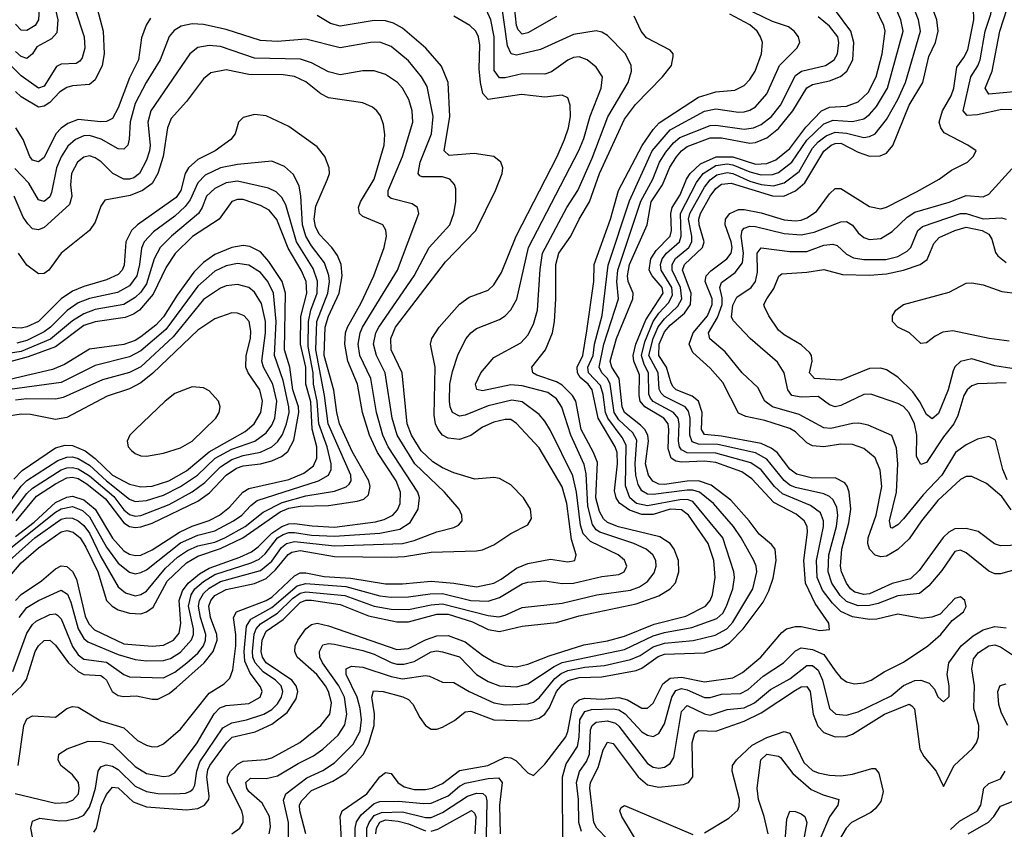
# Model space of a CAD drawing. Header units: inches. Extents: x 884549 to 1028252, y 526810 to 653624.
# Tile 565 of 656: x 964464 to 967924, y 541806 to 544651. Entities that reach past the tile are written whole.
import ezdxf

# ---------------------------------------------------------------- set-up
doc = ezdxf.new("R2010")
doc.units = ezdxf.units.IN
doc.header["$MEASUREMENT"] = 0
doc.layers.add('A9564', color=7, linetype='Continuous')

msp = doc.modelspace()

# ---------------------------------------------------------------- linework, layer by layer
at = {"layer": 'A9564', "color": 5}
for points, elevation in [([(967950, 544333.2), (967914.9, 544334.9), (967830, 544315.9), (967793.7, 544313.7), (967779.4, 544330), (967806.5, 544450), (967831.2, 544488.8), (967838.8, 544510), (967856.4, 544610), (967877, 544670), (967886.4, 544733.6), (967902, 544758), (967951.8, 544790)], 2260), ([(964517.2, 541737.2), (964504, 541810), (964510, 541834.4), (964535.2, 541844.8), (964604.3, 541835.7), (964630, 541836.8), (964670, 541845.8), (964690, 541855.6), (964710, 541883.8), (964719.7, 541910), (964731.4, 541950), (964740.1, 542010), (964750, 542024.8), (964768.2, 542031.8), (964790, 542027.3), (964810, 542015.4), (964870, 541957.6), (964910, 541937.9), (964950, 541931.7), (965010.1, 541930.1), (965047.5, 541932.5), (965061.8, 541938.2), (965073.3, 541946.7), (965079.4, 541960.6), (965086.7, 542010), (965097.7, 542042.3), (965178.1, 542161.9), (965210, 542179.9), (965261.2, 542190), (965322.1, 542210), (965350, 542226.8), (965370, 542246.3), (965384, 542270), (965388.5, 542290), (965383.6, 542310), (965363.1, 542330), (965319.4, 542359.4), (965292.3, 542390), (965284, 542410), (965282.1, 542430), (965288.8, 542491.2), (965295, 542510), (965310, 542527.7), (965370, 542564.7), (965423.1, 542616.9), (965450, 542634.8), (965470, 542639.6), (965607.2, 542627.2), (965709.7, 542589.7), (965770, 542579.1), (965830, 542578.1), (965910, 542594.1), (965950, 542597.5), (966110, 542556.5), (966147.7, 542552.3), (966170, 542557.5), (966230, 542584.7), (966370, 542600.2), (966492.8, 542630), (966610, 542645.8), (966641.9, 542658.1), (966670, 542676.9), (966693.7, 542706.3), (966700.8, 542730), (966699.2, 542750), (966689.4, 542770), (966665.4, 542790), (966622, 542810), (966502.9, 542850), (966490, 542858.4), (966476.5, 542876.5), (966461.1, 542941.1), (966454.3, 543054.3), (966447.6, 543087.6), (966401.1, 543190), (966368.8, 543288.8), (966350, 543318.7), (966320.3, 543340.3), (966230, 543364.3), (966190, 543367.6), (966090, 543345.8), (966070.7, 543350.7), (966066.3, 543370), (966084.9, 543410), (966130, 543463.8), (966224.7, 543515.3), (966250, 543542.3), (966270, 543580.8), (966283.5, 543630), (966292.7, 543772.7), (966300.9, 543830), (966387.3, 543990), (966425.4, 544050), (966476.4, 544163.6), (966531.3, 544308.8), (966602.8, 544430), (966613.6, 544470), (966612.8, 544490), (966592.6, 544530), (966530, 544595.3), (966510, 544607.2), (966490, 544610.8), (966410, 544598.5), (966294.8, 544545.2), (966210, 544525.4), (966191, 544531), (966178.9, 544558.9), (966156.3, 544716.3)], 2540), ([(966350, 544661.3), (966250, 544604.5), (966230, 544600.1), (966215.3, 544615.3), (966209.6, 544629.6), (966199.5, 544730)], 2520), ([(966372.3, 541730), (966371.1, 541990), (966384.2, 542035.8), (966423.8, 542096.2), (966430.5, 542129.5), (966432.7, 542190), (966450, 542220.1), (966473, 542227), (966550, 542229), (966570, 542225.5), (966591.3, 542211.3), (966650, 542148), (966670, 542135.8), (966690, 542131.9), (966710, 542142.5), (966730, 542175.8), (966755.3, 542270), (966770, 542293.9), (966790, 542299.8), (966810, 542296.2), (966870, 542268.7), (966890, 542268.6), (966930, 542280), (966996.8, 542283.2), (967023.4, 542296.6), (967076.4, 542343.6), (967148.6, 542390), (967190, 542433.1), (967210, 542442.9), (967250, 542437.7), (967290, 542420.3), (967330, 542362.2), (967350, 542338.3), (967370, 542323.2), (967397.2, 542317.2), (967430, 542319.8), (967456.4, 542330), (967501.4, 542358.6), (967570, 542393.2), (967655.3, 542450), (967700.8, 542490), (967740.3, 542539.7), (967780.4, 542570), (967790, 542588.2), (967784.7, 542610), (967770, 542622.6), (967750, 542616.4), (967698.3, 542561.7), (967669.5, 542550.5), (967633.5, 542546.5), (967550, 542561.2), (967476.4, 542543.6), (967450, 542542.6), (967390, 542552.4), (967350, 542570.5), (967319.8, 542599.8), (967285.6, 542645.6), (967266.4, 542690), (967263.9, 542750), (967288.7, 542870), (967289, 542890), (967277.9, 542917.9), (967243.1, 542943.1), (967144.2, 542984.2), (967116.6, 543010), (967070, 543069), (967033.4, 543093.4), (966910, 543127.1), (966810, 543128.8), (966790, 543139.1), (966782.5, 543150), (966779.3, 543170), (966781.9, 543230), (966777.8, 543250), (966761.6, 543270), (966690, 543308.6), (966680.6, 543320.6), (966674.7, 543334.7), (966674.3, 543410), (966658.4, 543438.4), (966648.6, 543470), (966661.4, 543518.6), (966690, 543589.5), (966710, 543618.7), (966744.6, 543655.4), (966757.6, 543682.4), (966755.5, 543710), (966718.4, 543770), (966716.4, 543790), (966722, 543810), (966737, 543830), (966782.7, 543870), (966788.7, 543890), (966785.8, 543970), (966842, 544078), (966866.1, 544110), (966910, 544137.7), (966950, 544143.6), (966970, 544140.7), (967030, 544115.3), (967070, 544104.8), (967110, 544106.2), (967130, 544113.3), (967177.8, 544150), (967230, 544226.8), (967290, 544285), (967323.1, 544296.9), (967390, 544292.3), (967430, 544302.2), (967450, 544317), (967474.5, 544345.5), (967514, 544410), (967569, 544610), (967560.1, 544650), (967530, 544722.9)], 2360), ([(968015.1, 542804.9), (967910, 542801.7), (967889.1, 542809.1), (967832.3, 542852.3), (967790, 542862.9), (967750, 542861), (967729.3, 542850), (967709.4, 542830.6), (967624.9, 542715.1), (967594.2, 542685.8), (967530, 542669), (967450, 542632.7), (967430, 542630.2), (967398.9, 542638.9), (967383.9, 542650), (967368.9, 542670), (967351.7, 542710), (967348.5, 542730), (967352.5, 542790), (967377.4, 542882.6), (967384.7, 542930), (967378.2, 542990), (967371.6, 543011.6), (967363, 543023), (967330, 543041), (967250, 543039.8), (967193.8, 543053.8), (967170, 543071.6), (967125.3, 543130), (967105.3, 543145.3), (967070, 543160.8), (966930, 543186.8), (966870, 543192.9), (966859.4, 543210), (966861.8, 543270), (966850, 543310), (966827.2, 543327.2), (966771.4, 543350), (966760.8, 543360.8), (966753, 543373), (966737.1, 543430), (966709.6, 543470), (966711.4, 543510), (966730, 543554.1), (966750, 543577.5), (966800.4, 543619.6), (966821.8, 543650), (966823.8, 543690), (966793.5, 543770), (966800.3, 543790), (966863.3, 543850), (966869.7, 543870.3), (966851.8, 543930), (966850.4, 543950), (966856.8, 543970), (966890, 544030.8), (966910, 544057.9), (966930, 544072.9), (966963.9, 544076.1), (967110, 544031.1), (967149.4, 544030.6), (967190.3, 544049.7), (967223.3, 544076.7), (967290, 544188.9), (967315.4, 544210), (967330, 544216), (967350, 544216.6), (967410, 544185.4), (967450, 544171.4), (967487.8, 544172.2), (967510, 544181.6), (967532, 544208), (967589.9, 544349.9), (967637.6, 544430), (967659.1, 544520.9), (967681.8, 544570), (967691.2, 544610), (967687, 544650), (967657.8, 544730)], 2320), ([(964658.2, 544690), (964691, 544590), (964692.8, 544550), (964683.9, 544516.1), (964675.6, 544504.4), (964662.9, 544497.1), (964610, 544494.2), (964593.9, 544486.1), (964550, 544417.3), (964530, 544409.5), (964470, 544453.3), (964431.3, 544491.3)], 2560), ([(964448.7, 541931.3), (964590, 541897.7), (964630, 541900.1), (964651.7, 541908.3), (964670.6, 541930), (964673.9, 541950), (964670.7, 541970), (964650, 541997), (964608.8, 542030), (964599.2, 542050), (964602, 542070), (964631.2, 542088.8), (964705, 542115), (964750, 542113.9), (964790, 542103), (964870, 542026.7), (964910, 542002.1), (964970, 541990.6), (964990, 541993.3), (965010, 542003.9), (965087.5, 542110), (965148.1, 542211.9), (965167.7, 542232.3), (965190, 542240.6), (965270, 542248.1), (965309.1, 542270), (965316.7, 542290), (965310, 542306), (965274.1, 542354.1), (965255.9, 542395.9), (965253.3, 542430), (965260.9, 542519.1), (965276.5, 542543.5), (965350, 542585.5), (965439.1, 542660.9), (965470, 542669.3), (965610, 542658.7), (965730, 542626.3), (965770, 542621.6), (965830, 542622), (965907.2, 542632.8), (965950, 542633.8), (966050, 542610), (966110, 542606.9), (966150, 542619.9), (966230, 542668), (966250, 542673.6), (966310, 542679), (966370, 542669.7), (966410, 542670.4), (966510, 542694.4), (966570, 542701.5), (966588.8, 542710), (966597.3, 542730), (966590, 542751.7), (966567.2, 542770), (966470, 542817), (966444.4, 542844.4), (966434.5, 542874.5), (966420.7, 542990), (966407.4, 543047.4), (966330, 543206.4), (966310, 543239.9), (966290, 543262.9), (966230, 543307.3), (966193.4, 543313.4), (966110, 543293.2), (966030, 543260.6), (966010, 543257.9), (965985.4, 543270), (965976.6, 543290), (965974.9, 543310), (965976.3, 543370), (965985.3, 543414.7), (966005.4, 543474.6), (966033.4, 543530), (966049.5, 543550.5), (966070, 543565.9), (966150, 543597.2), (966170, 543610.1), (966190, 543631), (966211.4, 543668.6), (966251.9, 543850), (966429.5, 544190.5), (966446.6, 544233.4), (966468.4, 544311.6), (966507.8, 544410), (966511.6, 544450), (966490, 544483.5), (966458, 544510), (966430, 544519.6), (966410, 544517.3), (966390, 544507.9), (966332.9, 544467.1), (966310, 544458.6), (966230, 544460.8), (966170, 544446.5), (966150, 544446.1), (966131.5, 544471.5), (966131.1, 544590), (966119.4, 544650), (966104.4, 544684.4)], 2560), ([(964533.7, 544710), (964530.5, 544650), (964518.9, 544630), (964490, 544612.1), (964470, 544613.8), (964450, 544634.9)], 2520), ([(964585.9, 544705.9), (964599, 544650), (964595.2, 544604.8), (964576.3, 544583.7), (964525, 544555), (964509.5, 544530), (964490, 544514.7), (964470, 544520.8), (964450, 544538.8)], 2540), ([(964736.5, 544690), (964757.7, 544610), (964761.5, 544530), (964753.9, 544490), (964730, 544439.1), (964710, 544422.9), (964650, 544418.6), (964630, 544412.1), (964604.7, 544395.3), (964570, 544359.7), (964550, 544346.2), (964530, 544343.3), (964470, 544379.8), (964450, 544398.5)], 2580), ([(965341.1, 541790), (965346, 541814), (965341.9, 541850), (965316.9, 541896.9), (965270, 541938.3), (965262.3, 541950), (965258.7, 541970), (965275.3, 541984.7), (965330, 541983.7), (965370, 541994), (965442.6, 542037.4), (965496.4, 542063.6), (965530, 542087.5), (965583.7, 542136.3), (965607.4, 542172.6), (965614.3, 542210), (965605.2, 542270), (965585.6, 542310), (965527.9, 542390), (965518.7, 542410), (965518.4, 542430), (965530, 542453.7), (965550, 542458.2), (965570, 542455.9), (965670, 542433.6), (965710, 542421.3), (965770, 542391.3), (965790, 542386.1), (965814.2, 542385.8), (965850, 542395.1), (965910, 542429.4), (965930, 542432.8), (965949.7, 542429.7), (966010, 542411.6), (966070, 542350.1), (966110, 542325.3), (966150, 542309.4), (966210, 542305.8), (966250, 542317.2), (966341.9, 542378.1), (966370, 542391.2), (966590, 542437.9), (966690, 542485), (966730, 542496.8), (966825.8, 542514.2), (966913.9, 542546.1), (966934.5, 542565.5), (966947.4, 542590), (966969.6, 542650), (966976.3, 542690), (966973.5, 542710), (966934.7, 542830), (966830, 542957.5), (966810, 542964.1), (966783.4, 542963.4), (966670, 542941.8), (966631.4, 542950), (966607.8, 542970), (966592.7, 543012.7), (966595.4, 543155.4), (966581.8, 543181.8), (966530.9, 543250), (966522.3, 543270), (966513.9, 543333.9), (966505.2, 543365.2), (966462.4, 543410), (966460.9, 543430), (966479.3, 543470), (966484.3, 543510), (966511.5, 543611.5), (966531.5, 543788.5), (966606.5, 544013.5), (966686.5, 544190), (966750, 544263.7), (966870, 544329.5), (966910, 544336.8), (966990, 544325.6), (967010, 544326.6), (967030, 544332.3), (967050, 544344.8), (967089.7, 544390.3), (967134.2, 544490), (967194.8, 544550), (967205.2, 544570), (967200.6, 544590), (967185.4, 544610), (967165.2, 544625.2), (967110, 544644.7), (967010, 544692.1)], 2460), ([(965469.6, 541790), (965448.3, 541870), (965448.1, 541890), (965454.6, 541905.4), (965490, 541941.8), (965564.9, 541975.1), (965610, 542003), (965672.7, 542070), (965691.5, 542108.5), (965710, 542170), (965711.1, 542211.1), (965702.1, 542270), (965707.9, 542292.1), (965741.1, 542290), (965811, 542271), (965830, 542261.4), (965845.8, 542245.8), (965870, 542198.4), (965890, 542170.2), (965910, 542157.9), (965930, 542157.2), (965950, 542164.3), (965992.5, 542187.5), (966030, 542218.6), (966050, 542221.2), (966130, 542190), (966253.3, 542186.7), (966290, 542196.2), (966310.1, 542209.9), (966326.5, 542233.5), (966350.8, 542290), (966370, 542313.4), (966391.4, 542328.6), (966430, 542339.1), (966510, 542341.6), (966630, 542363.7), (966650, 542371.5), (966707.2, 542412.8), (966730, 542420.9), (966870, 542425.3), (966930, 542444.2), (966958.8, 542461.2), (967006.9, 542510), (967076.1, 542603.9), (967097, 542643), (967111.8, 542688.2), (967121.8, 542750), (967118.8, 542790), (967106.2, 542806.2), (967062.5, 542842.5), (967027.3, 542890), (966962.7, 542962.7), (966894.4, 543014.4), (966849.6, 543029.6), (966810, 543029.2), (966730, 543017.1), (966710, 543018.3), (966688.6, 543028.6), (966674, 543050), (966663.4, 543090), (966673.4, 543170), (966671.5, 543190), (966661.1, 543210), (966645.6, 543225.6), (966590, 543270), (966580.7, 543290), (966571.1, 543390), (966544.5, 543430), (966539.4, 543450), (966561.6, 543530), (966618.6, 543670), (966620.1, 543690), (966602.9, 543730), (966599.4, 543750), (966606.7, 543790), (966669.5, 543930), (966683.7, 544010), (966722.7, 544070), (966748.3, 544131.7), (966771.7, 544168.3), (966789.8, 544190.2), (966810, 544204.5), (966890, 544235.2), (966930, 544234.9), (967030, 544217.2), (967050, 544219.1), (967090, 544235.4), (967130, 544268.5), (967181, 544330), (967230, 544411.2), (967250, 544423.2), (967310, 544435.4), (967348.9, 544451.1), (967370.9, 544470), (967392, 544510), (967395.7, 544570), (967384.4, 544610), (967327.6, 544687.6)], 2420), ([(965595, 541770), (965590.3, 541850), (965597.9, 541870), (965684, 541930), (965730, 541990.5), (965750, 542004.7), (965770, 542002), (965792.9, 541970), (965815.4, 541955.4), (965850, 541946), (965890, 541945.4), (965913.5, 541950), (965950, 541966), (966010, 542012.6), (966109.8, 542030), (966170, 542058.8), (966190, 542056.6), (966207.3, 542047.3), (966250, 542003.7), (966270, 541994.9), (966310, 542034.1), (966382.8, 542130), (966390.3, 542149.7), (966405.3, 542230), (966413.6, 542246.4), (966430, 542260.7), (966450, 542266.6), (966510, 542263.4), (966570, 542269), (966600, 542260), (966650, 542231.6), (966670, 542231.4), (966690, 542248.6), (966723.8, 542316.2), (966750, 542337), (966790, 542340.3), (966870, 542323.9), (966970, 542337.3), (967003.6, 542356.4), (967069, 542410), (967142.6, 542497.4), (967158.8, 542510), (967190, 542518.7), (967210, 542518.7), (967275.9, 542504.1), (967310, 542507.6), (967306.8, 542530), (967259.3, 542599.3), (967225.3, 542670), (967219.6, 542750), (967232.9, 542850), (967231.3, 542870), (967220.1, 542890), (967192.9, 542912.9), (967114.4, 542954.4), (967037.3, 543037.3), (967001.2, 543061.2), (966910, 543094.7), (966870, 543099.6), (966790, 543095.6), (966770, 543098.8), (966753.1, 543110), (966742.5, 543142.5), (966745.7, 543210), (966742.3, 543230), (966727.4, 543250), (966660.7, 543290), (966644.5, 543310), (966640.6, 543330), (966642.3, 543402.3), (966622.6, 543450), (966620.4, 543470), (966628.8, 543510), (966664.5, 543595.5), (966724.9, 543690), (966722, 543710), (966686.2, 543750), (966676.2, 543770), (966682.1, 543810), (966700.3, 543839.7), (966749.7, 543890), (966754.3, 543910), (966752.2, 543970), (966756.9, 543990), (966785.2, 544034.8), (966807.6, 544090), (966820.4, 544110), (966856.5, 544143.5), (966911, 544169), (966970, 544168.7), (967050, 544142.5), (967090, 544144.9), (967121.7, 544158.3), (967170, 544197.9), (967227, 544273), (967281.3, 544330), (967310, 544343.4), (967370, 544346.7), (967410, 544362.3), (967445.2, 544394.8), (967473.4, 544450), (967495, 544530), (967505.1, 544610), (967500.4, 544630), (967471.3, 544691.3)], 2380), ([(967990, 542725.8), (967910, 542702.8), (967890, 542703.4), (967870, 542713), (967790, 542777.3), (967770, 542786.5), (967750, 542781.5), (967704.8, 542715.2), (967659.2, 542660.8), (967625.5, 542634.5), (967550, 542625.9), (967480.9, 542599.1), (967450, 542591.8), (967410, 542591), (967370, 542605.6), (967347.5, 542627.5), (967318.3, 542670), (967305, 542710), (967307.3, 542770), (967333.9, 542870), (967339, 542910), (967336, 542936), (967322.9, 542962.9), (967310, 542975.3), (967290, 542984.5), (967190, 543006.2), (967170, 543015.2), (967150, 543030.9), (967090, 543106.1), (967050, 543128.7), (966917.2, 543157.2), (966850, 543159), (966827.4, 543167.4), (966819.1, 543190), (966820.6, 543250), (966814.6, 543274.6), (966802.7, 543290), (966730, 543326.2), (966718.4, 543338.4), (966711.8, 543351.8), (966707.2, 543410), (966675.3, 543470), (966690.1, 543529.9), (966708.2, 543571.8), (966730, 543599.9), (966776.7, 543643.3), (966790.5, 543669.5), (966786.4, 543710), (966757.3, 543770), (966756.7, 543790), (966768.9, 543811.1), (966815.4, 543850), (966825.5, 543870), (966825.9, 543890), (966814.3, 543950), (966818.7, 543970), (966870, 544061.8), (966890, 544088.3), (966914.2, 544105.8), (966950, 544113.6), (966970.3, 544110.3), (967030, 544083.6), (967070, 544071.3), (967112.9, 544067.1), (967150, 544077.5), (967202.7, 544117.3), (967250, 544198.8), (967270, 544221.4), (967297.6, 544242.4), (967330, 544254.8), (967370, 544252.2), (967430, 544237.1), (967450, 544240.3), (967470.2, 544249.8), (967510, 544299.8), (967549.8, 544370.2), (967577.1, 544430), (967629, 544610), (967622.6, 544650), (967599.2, 544710)], 2340), ([(967948.3, 542928.3), (967914.9, 542974.9), (967861.2, 543021.2), (967810, 543045.7), (967790, 543045.1), (967770, 543035), (967690, 542960.5), (967633.4, 542890), (967590, 542826.7), (967550, 542788.4), (967510, 542765.6), (967490, 542762.8), (967470, 542768.8), (967450, 542789.9), (967444.6, 542810), (967446.1, 542830), (967473.4, 542910), (967493.1, 543010), (967487.2, 543067.2), (967470, 543110.5), (967430, 543143.4), (967390, 543157.2), (967350, 543158.8), (967289.3, 543149.3), (967250, 543152.7), (967230, 543163.4), (967190, 543202), (967170, 543214.1), (967082.4, 543242.4), (967015.9, 543255.9), (966990, 543267.4), (966935.2, 543375.2), (966890, 543426.4), (966830, 543480.8), (966816.1, 543510), (966831.1, 543550), (966881.4, 543610), (966897.6, 543650), (966897.2, 543670), (966873.4, 543730), (966875.8, 543750), (966892.3, 543767.7), (966949.2, 543810), (966963.7, 543830), (966967.6, 543850), (966964.2, 543870), (966943.5, 543930), (966944.3, 543950), (966959.6, 543970), (966990, 543983), (967010, 543983.9), (967070, 543972.1), (967150, 543947.7), (967190, 543943.9), (967210, 543946.6), (967230, 543953.7), (967263.7, 543976.3), (967310, 544038.3), (967330, 544057.2), (967350, 544057.6), (967450, 543993.9), (967490, 543986.4), (967510, 543991.6), (967614.8, 544045.2), (967695.1, 544090), (967738.6, 544121.4), (967795.1, 544150), (967814.5, 544170), (967825.2, 544190), (967796, 544210), (967712.9, 544252.9), (967700.4, 544270), (967695.3, 544290), (967706.3, 544330), (967736.8, 544383.2), (967746.8, 544410), (967756.9, 544483.1), (967782.2, 544517.8), (967795.2, 544544.8), (967817.1, 544650), (967815.9, 544690)], 2280), ([(967970, 544398.7), (967870, 544389.2), (967856.9, 544410), (967881.6, 544470), (967908.6, 544610), (967934, 544690)], 2240), ([(964419.5, 542260.5), (964472.3, 542310), (964488, 542332), (964519.2, 542430), (964530, 542450.1), (964550, 542469), (964570.7, 542470), (964590, 542452.3), (964635.5, 542390), (964670, 542359.7), (964690, 542350), (964750, 542345.9), (964759.5, 542339.5), (964770, 542329.1), (964789.7, 542289.7), (964810, 542275.5), (964830, 542272.3), (964875.1, 542275.1), (964930, 542262.6), (964950, 542263.2), (964990, 542283.3), (965016, 542304), (965112.5, 542390), (965144.8, 542430), (965158.2, 542470), (965157.1, 542490), (965134.4, 542550), (965128.9, 542590), (965135.5, 542610), (965150, 542627.2), (965190, 542648.7), (965290, 542669), (965330, 542686.4), (965363.1, 542716.9), (965408.2, 542771.8), (965420.8, 542779.2), (965450, 542785.2), (965570, 542764.5), (965770, 542762), (965816.1, 542763.9), (965910, 542779.2), (966070, 542783.7), (966090, 542787.7), (966130, 542805.3), (966190, 542844.8), (966250, 542875.6), (966262.7, 542897.3), (966259.4, 542930), (966234.5, 542970), (966190, 543016.3), (966150, 543037.8), (966130, 543041.5), (966063.6, 543036.4), (965990, 543058.7), (965950, 543075.9), (965916.6, 543096.6), (965875.5, 543135.5), (965841.4, 543190), (965826, 543230), (965808.1, 543410), (965770.2, 543490), (965767.9, 543530), (965784.4, 543570), (965960, 543800), (966067.1, 543910), (966136.7, 544050), (966160.2, 544110), (966161.4, 544130), (966155, 544150), (966129.9, 544169.9), (966060.8, 544180.8), (965973.6, 544173.6), (965955.4, 544190), (965975.6, 544310), (965969.9, 544430), (965946.8, 544486.8), (965891, 544550), (965810, 544621), (965778.2, 544638.2), (965750, 544646.7), (965710, 544647.2), (965590, 544628.2), (965556.7, 544636.7), (965510, 544665.1)], 2620), ([(964923.6, 544656.4), (964909.2, 544630.8), (964893, 544587), (964881.9, 544510), (964850, 544445.7), (964810, 544340.7), (964790, 544302.8), (964770, 544292.3), (964750, 544291), (964670, 544299.8), (964634.2, 544285.8), (964610.3, 544269.7), (964590.9, 544249.1), (964550, 544165.8), (964530, 544150.9), (964510, 544156.7), (964500.1, 544170), (964477.2, 544230), (964450.5, 544270.5)], 2620), ([(964459.7, 542030), (964478.7, 542170), (964490, 542194), (964510, 542204.3), (964590, 542199.3), (964630.4, 542229.6), (964650, 542237.3), (964670, 542234.5), (964750, 542186.9), (964830, 542162.6), (964878.1, 542118.1), (964910, 542100.9), (964930, 542095.7), (964950, 542097), (964970, 542105.4), (965030, 542157.7), (965130, 542284.2), (965183.1, 542316.9), (965203.1, 542336.9), (965213.5, 542366.5), (965224.3, 542450), (965224.1, 542490), (965215.8, 542550), (965226.8, 542570), (965330, 542609.1), (965350, 542621.2), (965430, 542696.7), (965450, 542706.3), (965470, 542706.6), (965533.8, 542693.8), (965627.7, 542687.7), (965750, 542667.6), (965810, 542667.7), (965910, 542677), (965990, 542670.5), (966070, 542657.8), (966130, 542671), (966155.8, 542684.2), (966210, 542723.7), (966250, 542739.1), (966330, 542754.7), (966390, 542745.3), (966414.6, 542750), (966420.2, 542770), (966403.5, 542823.5), (966387, 542950), (966370, 543008.5), (966290, 543146.3), (966210, 543231.8), (966190, 543245.2), (966170, 543245.4), (966130, 543236.7), (966090, 543218.3), (966050, 543189.1), (966010, 543175.9), (965970, 543180.3), (965950, 543190.9), (965934.5, 543210), (965925.4, 543230), (965920.5, 543260.5), (965923.9, 543430), (965907.9, 543510), (965913.1, 543530), (965938.4, 543570), (966010, 543650.7), (966044, 543676), (966110, 543699.5), (966130, 543719.3), (966157.5, 543762.5), (966208.7, 543890), (966352.9, 544170), (966378.9, 544230), (966392.4, 544270), (966399.5, 544310), (966398.8, 544350), (966390, 544376.4), (966370, 544385.6), (966310, 544378.3), (966227.9, 544387.9), (966109.9, 544369.9), (966091.6, 544391.6), (966083.6, 544430), (966078.4, 544478.4), (966080.8, 544560.8), (966076.1, 544590), (966067.1, 544610), (966046.2, 544630), (965990, 544662.4)], 2580), ([(964724.6, 541795.4), (964734.5, 541810), (964751.6, 541890), (964770, 541928.4), (964790, 541953.6), (964810, 541951.6), (964862.6, 541902.6), (964910, 541884.2), (965050, 541873.8), (965090, 541878.9), (965113.7, 541890), (965128.6, 541910), (965130, 541922), (965122, 541990), (965125.5, 542014.5), (965132, 542030), (965190.9, 542109.1), (965211.1, 542128.9), (965291.7, 542148.3), (965350, 542175.4), (965403.9, 542216.1), (965436.4, 542263.6), (965441.5, 542290), (965435.4, 542310), (965420.7, 542330), (965330.2, 542390), (965317.4, 542410), (965313.1, 542430), (965316.7, 542470), (965330, 542501.4), (965390, 542542.4), (965450, 542603), (965470, 542611.3), (965490, 542611.3), (965590, 542595.2), (965690, 542555.7), (965790, 542534.5), (965830, 542534.2), (965930, 542561.7), (965970, 542561.9), (966055.2, 542535.2), (966110, 542508), (966150, 542501.2), (966230, 542519.1), (966350, 542532.2), (966430, 542555.5), (966630, 542597.6), (966710, 542625.9), (966749.4, 542650), (966768.4, 542671.6), (966780.5, 542710), (966779, 542750), (966764.5, 542790), (966749.9, 542810), (966713.3, 542833.3), (966568.8, 542868.8), (966530, 542884.1), (966516, 542896), (966501.8, 542921.8), (966489.3, 542970), (966494.2, 543094.2), (966480.7, 543130), (966437, 543210), (966418.2, 543310), (966406.2, 543330), (966370, 543366.7), (966350, 543378.1), (966281.2, 543401.2), (966267.5, 543410), (966263.4, 543430), (966311.5, 543490), (966336, 543550), (966343.3, 543590), (966348.4, 543670), (966347.8, 543790), (966358.3, 543830), (966401.1, 543890), (966429.6, 543950), (966467, 544010), (966501.1, 544110), (966590, 544300.6), (966628, 544352), (966723.4, 544450), (966754.1, 544490), (966761, 544521), (966760.3, 544530), (966750, 544543.1), (966667, 544587), (966647.8, 544610), (966622.9, 544662.9)], 2520), ([(965209.9, 541790.1), (965238.3, 541810), (965249.4, 541830), (965249.9, 541850), (965244.8, 541870), (965194.3, 541970), (965194.1, 541990), (965204.6, 542010), (965230, 542034.6), (965250, 542045.5), (965328.6, 542051.4), (965350, 542056.8), (965449.1, 542110.9), (965523.1, 542170), (965553.8, 542210), (965559.9, 542250), (965550, 542290), (965539.2, 542310), (965508, 542350), (965439.5, 542410), (965430.8, 542430), (965432.6, 542450), (965441.4, 542470), (965470, 542509.6), (965490, 542524.7), (965510, 542529.4), (965550, 542520.7), (965790, 542437.7), (965830, 542441.1), (965890, 542471.1), (965930, 542485), (965970, 542486.2), (966030, 542463.9), (966090, 542417.4), (966130, 542393.6), (966170, 542379.5), (966210, 542376.1), (966250, 542386.1), (966324.4, 542415.6), (966446.2, 542453.7), (966530, 542467.8), (966590, 542484.4), (966694, 542526), (966805, 542555), (966873.6, 542590), (966890.4, 542609.6), (966898.6, 542630), (966908.5, 542690), (966903.1, 542750), (966883.5, 542810), (966814.8, 542910), (966790, 542927.6), (966750, 542930.4), (966690, 542911.6), (966650, 542911.2), (966606.7, 542926.7), (966571.9, 542951.9), (966560.6, 542970), (966554.6, 542994.6), (966565.2, 543090), (966564, 543130), (966557.2, 543150), (966496.9, 543250), (966475.4, 543350), (966462.2, 543370), (966433.4, 543393.4), (966424.2, 543410), (966423.2, 543430), (966442.7, 543470), (966457.4, 543557.4), (966481.4, 543730), (966482.3, 543790), (966540, 543950), (966568.9, 544050), (966651.6, 544208.4), (966690, 544264.7), (966711.6, 544288.4), (966850, 544377.9), (966910, 544396.5), (966976.7, 544403.3), (967010, 544419.1), (967030, 544439.8), (967048.6, 544470), (967070.8, 544530), (967074.2, 544570), (967067.7, 544590), (967055, 544610), (967030, 544632.4), (966959, 544670)], 2480), ([(965408.7, 541770), (965408.6, 541830), (965391.8, 541908.2), (965399.9, 541930), (965473.4, 541986.6), (965530, 542012.6), (965570, 542039.7), (965635.8, 542104.2), (965660.6, 542150), (965665.8, 542190), (965660.8, 542230), (965649.7, 542270), (965611.9, 542350), (965611.5, 542370), (965630, 542379.2), (965670, 542375.2), (965770, 542342.2), (965810, 542334.2), (965890, 542346.3), (965903.9, 542343.9), (965950, 542322.5), (965990, 542321.2), (966043.3, 542290), (966130, 542250), (966170, 542243.4), (966250, 542246.3), (966270, 542252.7), (966290, 542268.1), (966344.4, 542335.6), (966366.8, 542353.2), (966390, 542363.6), (966450, 542375.7), (966518.6, 542381.4), (966610, 542402), (966644.2, 542415.8), (966690, 542447.1), (966730, 542459.7), (966830.6, 542469.4), (966907.9, 542487.9), (966949.5, 542510), (966970, 542533.2), (967040.7, 542650), (967054, 542710), (967052.1, 542730), (967043.9, 542750), (966999.8, 542830), (966972, 542870), (966901.9, 542950), (966852.9, 542990), (966830, 542997.3), (966810, 542997.7), (966690, 542981.5), (966670, 542983.1), (966650, 542995.5), (966637.5, 543017.5), (966629.6, 543050), (966627.1, 543090), (966632.5, 543172.5), (966618.8, 543198.8), (966570, 543244.7), (966553.6, 543270), (966539.2, 543370), (966530, 543390), (966509.7, 543410), (966500.9, 543430), (966517.2, 543510), (966567.8, 543670), (966562.3, 543730), (966565.8, 543770), (966647.4, 544012.6), (966689.1, 544090), (966712.5, 544150), (966734.8, 544185.2), (966762, 544218), (966783.8, 544236.2), (966890, 544279.1), (966910, 544279.9), (967010, 544265.8), (967043.1, 544270), (967070, 544282.1), (967105.6, 544310), (967137.9, 544350), (967190, 544454.4), (967210.9, 544469.1), (967295.9, 544490), (967326.3, 544510), (967337.7, 544530), (967342.6, 544570), (967338.4, 544590), (967310, 544628), (967270, 544660.9)], 2440), ([(964440.4, 542359.6), (964490, 542494.7), (964510, 542525.8), (964522.6, 542537.4), (964570, 542560.3), (964590, 542562.8), (964597.9, 542557.9), (964610, 542545.7), (964650, 542447.7), (964670, 542419.1), (964690, 542403.3), (964770, 542393.4), (964830, 542349.1), (964850, 542340.9), (964970, 542338.4), (965010, 542357.8), (965051.8, 542390), (965090, 542424.2), (965109.9, 542450), (965117.6, 542470), (965118.6, 542490), (965099.2, 542550), (965093, 542590), (965096.5, 542610), (965110, 542634.1), (965130, 542652.9), (965170, 542676.2), (965310, 542714.5), (965350, 542747.5), (965384.1, 542795.9), (965401.4, 542810), (965430, 542817.2), (965570, 542801.4), (965810, 542810), (965850, 542820.1), (965930, 542851.2), (965990, 542865.9), (966005.7, 542874.3), (966018.7, 542890), (966018.4, 542910), (966008.2, 542930), (965956.9, 542990), (965852.5, 543090), (965790.2, 543190), (965772.6, 543250), (965748.8, 543410), (965717.9, 543470), (965707.4, 543510), (965716.1, 543550), (965726.7, 543570), (965851, 543750), (965903.1, 543850), (965975.4, 543930), (965989.9, 543970), (965996.3, 544010), (965996.4, 544056.4), (965991.9, 544071.9), (965976.1, 544090), (965950, 544098.7), (965878.4, 544098.4), (965870, 544101.6), (965864.9, 544110), (965871.1, 544150), (965911.4, 544250), (965916.8, 544310), (965895.7, 544415.7), (965875.8, 544450), (965830, 544506.5), (965770, 544556.6), (965730, 544571.2), (965697.3, 544570), (965590, 544551.2), (965470, 544582.4), (965370, 544574.4), (965310, 544577.5), (965190, 544616.4), (965110, 544634.1), (965070, 544635.4), (965032.1, 544627.9), (965007.1, 544612.9), (964990, 544591.8), (964958.6, 544510), (964908.3, 544430), (964870, 544355.9), (964852.1, 544292.1), (964849.7, 544230.3), (964844.6, 544210), (964830, 544195.9), (964810, 544196.7), (964750.6, 544230.6), (964710, 544243.2), (964690, 544242.1), (964661, 544230), (964634.1, 544205.9), (964610, 544168.7), (964594.3, 544130), (964576.7, 544043.3), (964570, 544027.6), (964550, 544011.7), (964530, 544018), (964496.5, 544076.5), (964447.7, 544127.7)], 2640), ([(964462.5, 542550), (964490, 542585.1), (964530, 542609.7), (964610, 542646.2), (964632, 542632), (964643.9, 542603.9), (964669.6, 542509.6), (964690, 542476.6), (964703.9, 542463.9), (964810, 542420.2), (964870, 542402.6), (964910, 542397.5), (964970, 542399.1), (964993.8, 542406.3), (965030, 542428.3), (965068.6, 542471.4), (965074.8, 542490), (965074.7, 542510), (965058, 542590), (965066.5, 542630), (965080.2, 542650), (965110, 542676.5), (965150, 542700.7), (965278.3, 542741.7), (965305.6, 542754.4), (965327, 542773), (965370, 542829.6), (965390, 542841.6), (965410, 542848.4), (965430, 542848.9), (965490, 542838.6), (965570, 542835.2), (965730, 542846.2), (965799.8, 542860.2), (965836.6, 542883.4), (965864.8, 542930), (965868.8, 542970), (965863.7, 542990), (965758.6, 543150), (965740, 543190), (965718.4, 543270), (965697.9, 543390), (965659, 543470), (965653.7, 543510), (965660.5, 543550), (965668.6, 543570), (965791.4, 543770), (965866.9, 543970), (965862.2, 543990), (965843.6, 544003.6), (965770, 544022), (965759.5, 544030), (965758.9, 544050), (965809.2, 544170), (965845.3, 544290), (965844, 544330), (965832.1, 544370), (965810, 544409.8), (965792.3, 544430), (965750, 544457.6), (965710, 544470.9), (965670, 544470.4), (965590, 544456.6), (965550, 544467.1), (965490, 544498.9), (965451.6, 544511.6), (965290, 544514.8), (965170, 544556.6), (965130, 544559.3), (965090, 544552.7), (965062.5, 544530), (964924.9, 544330), (964914.3, 544290), (964922.8, 544210), (964920.7, 544190), (964910, 544157.3), (964886, 544110), (964865.6, 544094.4), (964850, 544089.6), (964830, 544090.4), (964791.2, 544110), (964750.7, 544150.7), (964730, 544165.3), (964710, 544171.6), (964690, 544167), (964667.9, 544150), (964646.3, 544110), (964642.9, 544070), (964647.1, 544030), (964639.2, 544000.8), (964550, 543919.9), (964530, 543911.7), (964510, 543916.1), (964493.2, 543933.2), (964477, 543957), (964444.7, 544030)], 2660), ([(964449.5, 542610), (964470, 542631.2), (964541.2, 542678.8), (964590, 542721.2), (964610, 542731.2), (964630, 542729.2), (964650, 542711), (964664.5, 542684.5), (964694.8, 542554.8), (964707.9, 542527.9), (964727, 542507), (964830, 542457.6), (964930, 542448.6), (964970, 542452.4), (965004.9, 542470), (965025.2, 542494.8), (965031, 542529), (965024.4, 542610), (965036.1, 542643.9), (965056.6, 542670), (965096.7, 542703.3), (965130, 542723.2), (965238.5, 542761.5), (965279.2, 542780.8), (965302.4, 542797.6), (965350, 542846.1), (965386, 542870), (965410, 542878.9), (965430, 542880.3), (965491.5, 542871.5), (965570, 542867.8), (965714.3, 542885.7), (965745.6, 542894.4), (965775.5, 542910), (965791.9, 542928.1), (965801, 542950), (965802.5, 542990), (965787.1, 543030), (965722, 543130), (965693.1, 543190), (965668.8, 543270), (965651.7, 543370), (965617.1, 543450), (965606.9, 543510), (965609, 543550), (965616, 543570), (965664.6, 543655.4), (965708.4, 543750), (965744.5, 543850), (965753, 543890), (965751.3, 543911.3), (965740.3, 543930), (965670, 543959), (965658.6, 543970), (965654.7, 543990), (965661.6, 544010), (965710.2, 544090), (965745.3, 544210), (965746.9, 544246.9), (965742.3, 544282.3), (965732.6, 544312.6), (965719.8, 544330), (965703.5, 544343.5), (965670, 544358), (965550, 544376.5), (965522.5, 544390), (965470, 544431.6), (965430, 544451.2), (965390, 544456.8), (965270, 544458.3), (965190, 544474.6), (965136.3, 544463.7), (965110, 544442.8), (965050, 544362.8), (964997.2, 544302.8), (964984.3, 544270), (964968.8, 544170), (964950.2, 544109.8), (964930, 544075.4), (964895.6, 544050), (964852.7, 544032.7), (964764.1, 544015.9), (964750, 543995.4), (964730, 543939.3), (964710, 543909.9), (964610, 543830.6), (964566.4, 543770), (964550, 543758.5), (964530, 543757.3), (964490, 543787.7), (964459.9, 543830)], 2680), ([(964437.2, 542702.8), (964470, 542741.6), (964530, 542794.7), (964610, 542851.2), (964630, 542855.4), (964652.2, 542850), (964676.8, 542830), (964697.3, 542797.3), (964738.9, 542710), (964770, 542609.6), (964789.1, 542589.1), (964810, 542576.8), (964850, 542565), (964890, 542563.2), (964910.4, 542569.6), (964933.7, 542586.3), (964982.8, 542677.2), (965050, 542742.4), (965090, 542765.4), (965170, 542792.4), (965248.2, 542830), (965379.2, 542920.8), (965410, 542933.7), (965450, 542941), (965550, 542942.9), (965650, 542958.7), (965673.9, 542966.1), (965690, 542981.4), (965695.7, 543010), (965691.7, 543030), (965632.7, 543132.7), (965588.5, 543230), (965578.5, 543270), (965568.2, 543348.2), (965534.8, 543470), (965537.5, 543570), (965550, 543608.3), (965586.9, 543690), (965597.5, 543750), (965593.5, 543790), (965581.4, 543821.4), (965561.7, 543850), (965516.8, 543896.8), (965504, 543924), (965499.4, 543950), (965504.9, 543995.1), (965546.1, 544090), (965552.5, 544110), (965552.2, 544130), (965536.5, 544170), (965510, 544204.1), (965410, 544275.7), (965330, 544312.9), (965290, 544317.1), (965250, 544307), (965233.8, 544290), (965221.8, 544250), (965206.9, 544230), (965151.1, 544190), (965090, 544159.5), (965057.4, 544130), (965045.3, 544110), (965030.8, 544050), (965014.3, 544025.7), (964878.5, 543930), (964857.2, 543910), (964837.7, 543870), (964832.1, 543787.9), (964824.1, 543770), (964810, 543754.6), (964770, 543735.8), (964690, 543713.1), (964650, 543696.1), (964609.7, 543670), (964530, 543590.3), (964490, 543570.8), (964470, 543566), (964430, 543569)], 2720), ([(964428.5, 542750), (964517.8, 542830), (964610, 542895.3), (964630, 542900.2), (964650, 542898.6), (964670, 542890), (964690, 542873.6), (964710, 542846.4), (964750, 542762.8), (964810, 542657.7), (964836.1, 542636.1), (964870, 542625.9), (964890, 542630.1), (964910, 542642.8), (964976.9, 542723.1), (965018.6, 542761.4), (965054.4, 542785.6), (965090, 542801.4), (965150, 542814.8), (965185.7, 542830), (965256.9, 542870), (965320.1, 542919.9), (965386.3, 542953.7), (965470, 542977.6), (965570, 542993.6), (965611.3, 543008.7), (965621.7, 543018.3), (965629.5, 543030), (965627.6, 543050), (965547.8, 543230), (965535, 543330), (965504.4, 543490), (965508.9, 543590), (965547.3, 543690), (965552.9, 543730), (965551.1, 543751.1), (965535.8, 543795.8), (965490, 543855.7), (965469.7, 543890), (965458.3, 543930), (965452.1, 544032.1), (965446, 544066), (965426.2, 544106.2), (965395.1, 544135.1), (965350, 544153.4), (965230, 544142.1), (965170, 544129.7), (965115.7, 544104.3), (965090, 544076.9), (965063, 544017), (965046.4, 543993.6), (965010, 543959.9), (964934.4, 543905.6), (964901.5, 543870), (964892, 543848), (964885.8, 543790), (964875.6, 543750), (964850, 543714.8), (964807.9, 543692.1), (964709.3, 543670.7), (964670, 543655.9), (964630.8, 543629.2), (964572.8, 543570), (964550, 543553.9), (964490, 543523.7), (964454.4, 543514.4)], 2740), ([(967933.9, 543033.9), (967918.8, 543070), (967892.8, 543172.8), (967870, 543185.8), (967830, 543176.4), (967790, 543156.6), (967752.6, 543130), (967704.5, 543050), (967639, 542981), (967570, 542896.1), (967550, 542875.8), (967530, 542863.9), (967525.4, 542865.4), (967520.1, 542890), (967544.6, 542990), (967549.9, 543089.9), (967544.8, 543144.8), (967528.8, 543188.8), (967445.7, 543225.7), (967413.3, 543233.3), (967390, 543232), (967313.9, 543213.9), (967290, 543216.1), (967202.9, 543262.9), (967109.8, 543290), (967082.3, 543310), (967058.3, 543358.3), (967003, 543410), (966943.7, 543483.7), (966889.2, 543529.2), (966885, 543550), (966916.1, 543603.9), (966932.4, 543650), (966932.7, 543672.7), (966924.4, 543710), (966930, 543726.8), (966978.3, 543761.7), (967003.7, 543796.3), (967008.1, 543830), (966999.5, 543890), (967003, 543910), (967010, 543918.5), (967030, 543924.8), (967050, 543924.2), (967150, 543899.7), (967210, 543894.8), (967256.1, 543903.9), (967350, 543940.7), (967370, 543941.6), (967390, 543928.6), (967410, 543902), (967430, 543885.1), (967450, 543878.2), (967490, 543881.8), (967530, 543905.7), (967583, 543957), (967610, 543974.3), (967730, 544009.8), (967790, 544033.1), (967850, 544028.1), (967870, 544037.1), (967950, 544126)], 2260), ([(964410, 542776.3), (964590, 542920.3), (964610, 542931.9), (964650, 542939.5), (964685.3, 542925.3), (964710, 542903.1), (964770, 542797.1), (964810, 542741), (964850, 542708.9), (964870, 542703.8), (964890, 542707.5), (964910, 542717.8), (965030, 542812.5), (965090, 542839.3), (965150, 542853.9), (965215.8, 542890), (965244.9, 542910), (965276.5, 542943.5), (965299.4, 542960.6), (965514.9, 543030), (965549.9, 543050), (965559.3, 543070), (965558.8, 543090), (965544.5, 543150), (965515.3, 543230), (965509.5, 543309.5), (965496.7, 543370), (965495.9, 543410), (965478.4, 543501.6), (965479, 543590), (965487.8, 543630), (965509.4, 543690), (965511.2, 543731.2), (965496.1, 543776.1), (965436.8, 543870), (965399.6, 543999.6), (965385.2, 544025.2), (965365.8, 544045.8), (965338.4, 544058.4), (965230, 544083.6), (965190, 544077), (965150, 544057.5), (965121.1, 544030), (965105.7, 543990), (965092.9, 543970), (964997.4, 543890), (964957.8, 543850), (964936.9, 543810), (964910, 543722.8), (964890, 543693.3), (964870, 543674.1), (964829.8, 543650.1), (964730, 543631.7), (964690, 543617.1), (964650, 543592.3), (964572.3, 543527.7), (964470, 543485), (964393.3, 543473.3)], 2760), ([(964450, 542834.1), (964515.6, 542884.4), (964590, 542953.8), (964630, 542972.8), (964650, 542975.8), (964690, 542962.9), (964729.4, 542930), (964790, 542828.6), (964830, 542783.8), (964850, 542772.3), (964870, 542767.5), (964890, 542768.9), (964930, 542787.4), (965026.1, 542850), (965070, 542871.2), (965129.8, 542890.2), (965166.7, 542910), (965202.2, 542937.8), (965248.8, 542990), (965270, 543002.6), (965410, 543035), (965462.6, 543057.5), (965496.8, 543083.2), (965508.6, 543110), (965508.1, 543150), (965492.1, 543212.1), (965487.7, 543307.7), (965470.1, 543370), (965470.3, 543430), (965451.2, 543510), (965451.9, 543608.1), (965472.9, 543690), (965471.2, 543730), (965453.6, 543770), (965407.2, 543847.2), (965368, 543948), (965341, 543981), (965310, 543997.8), (965250, 544018.2), (965230, 544018.9), (965210, 544011.7), (965165.4, 543950), (965071.4, 543888.6), (965010.8, 543829.2), (964978.7, 543781.3), (964933.6, 543686.4), (964885.4, 543630), (964864.4, 543615.6), (964835.4, 543604.6), (964730, 543588.7), (964690, 543576.3), (964590, 543501.2), (964494.6, 543465.4), (964390, 543438)], 2780), ([(967930, 543374.7), (967830, 543371.5), (967810, 543364.3), (967793.4, 543350), (967781.8, 543330), (967760.9, 543259.1), (967747, 543230), (967710, 543184.8), (967650, 543094.3), (967630, 543087.2), (967615.6, 543115.6), (967616, 543190), (967608.4, 543230), (967590, 543268.8), (967570, 543290.8), (967550, 543302.2), (967454.6, 543334.6), (967430, 543332.9), (967350, 543294.5), (967330, 543290.4), (967310, 543296.7), (967270, 543326.7), (967210, 543324.1), (967177.2, 543330), (967162.8, 543350), (967149.9, 543409.9), (967127, 543447), (967030.6, 543530), (966972.1, 543592.1), (966965.3, 543605.3), (966970, 543647.9), (966984, 543676), (967034.1, 543710), (967049.6, 543730.4), (967057, 543763), (967056.1, 543830), (967070, 543848.3), (967170, 543836.5), (967230, 543835.6), (967290, 543858), (967321.9, 543861.9), (967337.1, 543857.1), (967370, 543826.1), (967394, 543814), (967430, 543807.4), (967507.5, 543807.5), (967550, 543818.8), (967582.5, 543837.5), (967594.9, 543850), (967620.3, 543910), (967636.3, 543923.7), (967770, 543969.1), (967790, 543970), (967850, 543951.3), (967914.2, 543954.2), (967930.1, 543950.1)], 2240), ([(967950, 543424.7), (967890, 543434.5), (967810, 543459.3), (967770, 543449.9), (967750, 543430.4), (967743.8, 543416.2), (967726.9, 543350), (967692.9, 543267.1), (967670, 543247.7), (967650, 543263), (967627.5, 543307.5), (967602.6, 543342.6), (967550, 543393.8), (967510, 543420.1), (967490, 543425.5), (967450, 543424.7), (967350, 543384.4), (967257.2, 543390), (967239.9, 543410), (967248.5, 543450), (967246.8, 543470), (967240.3, 543480.3), (967210, 543508.1), (967150, 543542.8), (967130, 543559.8), (967096.1, 543610), (967081.4, 543641.4), (967079.5, 543650), (967089.4, 543670), (967114.6, 543705.4), (967131.3, 543748.7), (967142.5, 543757.5), (967230, 543763), (967290, 543772.2), (967354.8, 543754.8), (967450, 543752.4), (967510, 543757.9), (967570.2, 543769.8), (967627.8, 543790), (967652.5, 543807.5), (967675.7, 543864.3), (967695.4, 543884.6), (967749.8, 543910), (967790, 543921.2), (967845.7, 543910), (967870, 543896.7), (967879.6, 543879.6), (967892.5, 543832.5), (967900.7, 543820.7), (967930, 543796.9)], 2220), ([(964451.7, 542890), (964523.9, 542976.1), (964590, 543019.9), (964630, 543040.7), (964650, 543042.8), (964670, 543037.8), (964699.9, 543019.9), (964766.3, 542966.3), (964830, 542882.7), (964850, 542869.6), (964870, 542865.8), (964890, 542868.1), (964930, 542881.1), (965090, 542958.1), (965131.8, 542988.2), (965189.9, 543050.1), (965225.7, 543074.3), (965250, 543083.1), (965310, 543090.4), (965350, 543100.6), (965384.9, 543115.1), (965406.4, 543133.6), (965427.3, 543172.7), (965445.7, 543270), (965444.1, 543290), (965423.7, 543350), (965413.3, 543430), (965394.6, 543490), (965398.7, 543690), (965386.6, 543730), (965340.3, 543800.3), (965310, 543835.2), (965273.5, 543853.5), (965250, 543856.6), (965210, 543850.2), (965150, 543825.2), (965110, 543797), (965076.5, 543763.5), (965017.7, 543682.3), (964970, 543606.3), (964942.8, 543577.2), (964890, 543535.6), (964870, 543523.3), (964830, 543509.5), (964710, 543492.3), (964621.7, 543438.3), (964579.2, 543420.8), (964430, 543386.7)], 2820), ([(964432.7, 542910), (964490, 542985.6), (964510, 543003.8), (964610, 543068.7), (964630, 543076.3), (964650, 543077.5), (964670, 543072.4), (964710, 543047.5), (964794.7, 542974.7), (964830, 542928.6), (964850, 542911.3), (964870, 542906.2), (964890, 542908.2), (964990, 542947), (965070, 542991.2), (965115.3, 543024.7), (965170, 543079.1), (965210, 543104.7), (965250, 543119.5), (965310, 543130.3), (965350.1, 543149.9), (965370, 543166.9), (965387.6, 543192.4), (965402.3, 543230), (965410.7, 543270), (965410, 543290), (965390, 543382.8), (965360.2, 543470), (965366.1, 543590), (965356.1, 543690), (965336.1, 543730), (965310, 543762.7), (965270, 543787.9), (965230, 543793.7), (965190, 543785.4), (965150, 543766.9), (965090, 543714.5), (964978.1, 543561.9), (964890, 543486.4), (964850, 543466), (964730, 543435.2), (964610, 543375.6), (964430, 543351.6)], 2840), ([(964393.2, 542910), (964469.2, 543010.8), (964490, 543031.2), (964598.1, 543101.9), (964630, 543113.2), (964650, 543114), (964670, 543108.9), (964710, 543085), (964769.9, 543029.9), (964850, 542966.1), (964870, 542957.9), (964910, 542961.1), (964970, 542979.8), (965029.4, 543010.6), (965089.5, 543050.5), (965151.8, 543110), (965210, 543141.1), (965290.9, 543169.1), (965330, 543198.4), (965350, 543225.3), (965361.1, 543250), (965367.7, 543310), (965353.7, 543370), (965321.5, 543430), (965315.8, 543450), (965327.8, 543550), (965328.4, 543590), (965313.8, 543653.8), (965290, 543693.1), (965269.6, 543709.6), (965230, 543720.1), (965190, 543715), (965170, 543707.2), (965110, 543666.8), (965003.6, 543536.4), (964890, 543430.8), (964850, 543411.3), (964755.2, 543384.8), (964617.3, 543322.7), (964590, 543317.5), (964490, 543318), (964450, 543313.3)], 2860), ([(967941.4, 543521.4), (967871.1, 543530), (967743.4, 543556.6), (967708, 543552), (967681.2, 543538.8), (967650, 543515.5), (967630, 543512.2), (967590.7, 543550.7), (967549.7, 543570), (967531.2, 543590), (967531.1, 543610), (967543.1, 543630), (967570, 543649.2), (967730, 543693.5), (967790, 543724.3), (967810, 543725.9), (967850, 543718.9), (967915.1, 543695.1), (967970, 543688.2)], 2180), ([(964443.7, 543036.3), (964473.7, 543066.3), (964590, 543145.5), (964624.4, 543155.6), (964650, 543154.5), (964695.1, 543135.1), (964729.1, 543109.1), (964790, 543050.2), (964850, 543018.6), (964890, 543008.9), (964930, 543010.9), (964988.5, 543030), (965050, 543065), (965130, 543132.1), (965256.5, 543203.5), (965288.1, 543230), (965311.7, 543270), (965317.5, 543310), (965308.6, 543350), (965267, 543410), (965259.4, 543430), (965260.1, 543470), (965275, 543530), (965276.4, 543556.4), (965270.2, 543590.2), (965252.9, 543610), (965230, 543619.6), (965210, 543619.9), (965150, 543598.9), (965090, 543559.1), (964931.7, 543408.3), (964890, 543374.1), (964850, 543353.3), (964771.9, 543328.1), (964630, 543252.8), (964590, 543245.9), (964502.9, 543262.9), (964470, 543264.9), (964410, 543254.9)], 2880), ([(966437.8, 541797.8), (966429.1, 541829.1), (966428.2, 541910), (966421.3, 541970), (966431.6, 542008.4), (966455.7, 542044.3), (966466.7, 542070), (966470, 542154.9), (966475.3, 542170), (966490, 542181.9), (966530, 542186.9), (966558, 542178), (966570, 542168.5), (966670, 542037.1), (966690, 542023.6), (966710, 542020.5), (966730, 542024.4), (966750, 542036.8), (966762.6, 542057.4), (966790, 542219.3), (966810, 542240.5), (966870, 542211.3), (966890, 542207.1), (966950, 542226.3), (967010, 542232.5), (967045.7, 542250), (967102.9, 542297.1), (967170, 542334.2), (967230, 542380.9), (967250, 542380.9), (967270, 542365.1), (967285.2, 542330), (967310, 542230.2), (967332.2, 542210), (967370, 542207.2), (967410, 542218.7), (967525.9, 542274.1), (967570, 542311.3), (967610, 542328.3), (967630, 542329.7), (967659.5, 542319.5), (967678.2, 542298.2), (967690, 542270.5), (967710, 542253), (967730, 542272), (967730.6, 542310), (967723.4, 542350), (967728.7, 542390), (967772.8, 542450), (967814.1, 542485.9), (967850, 542506), (967890, 542518.8), (967930, 542513.2)], 2340), ([(966530.3, 541770), (966492.3, 541810), (966481.3, 541830), (966467.5, 541950), (966470, 541970), (966497, 542023), (966514.9, 542085.1), (966530, 542112.2), (966550, 542107.6), (966637.1, 541990), (966670, 541962.2), (966710, 541954.2), (966796.9, 541963.1), (966814.6, 541970), (966829.9, 541990.1), (966827.6, 542110), (966836.2, 542143.8), (966850, 542152.6), (966910, 542150.3), (967010, 542185.2), (967070, 542215), (967190, 542294.7), (967210, 542305.8), (967230, 542307.7), (967241.9, 542290), (967252.8, 542210), (967268.2, 542168.2), (967290, 542145.9), (967330, 542130.4), (967368.1, 542131.9), (967390, 542140.2), (967503.2, 542210), (967590, 542245), (967599.4, 542239.4), (967608.4, 542228.4), (967627.3, 542087.3), (967641.5, 542061.5), (967683.9, 542010), (967710, 541956.3), (967747.9, 542030), (967811.9, 542090), (967826.3, 542110), (967833.6, 542130), (967834.6, 542170), (967816.3, 542230), (967818.7, 542310), (967809.6, 542370), (967815.6, 542404.4), (967832.9, 542427.1), (967869.3, 542450.7), (967890, 542453.7), (967910, 542446.3), (967970, 542407.2)], 2320), ([(967936.5, 542170), (967913.8, 542213.8), (967904.6, 542244.6), (967901.7, 542290), (967909.2, 542310.8), (967930, 542316.9)], 2280), ([(966870, 541793.4), (966955.6, 541844.4), (966987.2, 541872.8), (966992.7, 541887.3), (966993, 541910), (966967.5, 542010), (966969.4, 542030), (966982.8, 542050), (967038.2, 542101.8), (967090, 542128.5), (967150, 542149.1), (967170, 542143), (967219.8, 542039.8), (967250, 542011.9), (967270, 542003.5), (967310, 541995.3), (967350, 541993.9), (967390, 541999.9), (967458.9, 542018.9), (967470, 542018.8), (967483.2, 542003.2), (967498, 541938), (967490, 541903.7), (967470, 541877), (967455.1, 541864.9), (967387.4, 541830), (967368.5, 541810), (967344.8, 541770)], 2280), ([(967093.9, 541790), (967080.4, 541850), (967060.3, 541910), (967055.1, 541950), (967068.3, 542050), (967090, 542069.5), (967130, 542062.9), (967137.5, 542057.5), (967181.4, 542001.4), (967245.8, 541945.8), (967287.1, 541927.1), (967342.6, 541910), (967339.5, 541890), (967310, 541849.2), (967275.9, 541770)], 2260), ([(965641.6, 541730), (965642.8, 541810), (965648.4, 541831.6), (965663.7, 541856.3), (965710, 541896.2), (965730, 541902.8), (965795.5, 541904.5), (965883.6, 541896.4), (965910, 541897.9), (965970, 541923.3), (966010, 541956.9), (966030, 541967.9), (966110, 541984.2), (966146.2, 541986.2), (966160.2, 541970), (966150.1, 541890), (966152.5, 541790)], 2360), ([(967734.9, 541805.1), (967765.9, 541834.1), (967829.7, 541870.3), (967841.9, 541890), (967852.3, 541950), (967870, 541966.5), (967910, 541982.8), (967927.2, 542010)], 2280), ([(965684.1, 541690), (965684.2, 541810), (965691.9, 541830), (965710, 541854.4), (965735.9, 541864.1), (965810, 541867), (965890, 541847.1), (965910, 541847.1), (965950, 541864.1), (966037.9, 541922.1), (966070, 541932.2), (966091.6, 541931.6), (966101.9, 541921.9), (966106.2, 541906.2), (966101.8, 541721.8)], 2340), ([(966641.2, 541750), (966579.8, 541850), (966572.9, 541870), (966578.3, 541881.7), (966590, 541888.8), (966830, 541787.7)], 2280), ([(967797.1, 541790), (967868.8, 541831.2), (967886.7, 541850), (967910, 541887.4), (967955.4, 541904.6)], 2260), ([(965910, 541799.4), (965933.8, 541806.2), (966052.2, 541872.2), (966062.6, 541862.6), (966067.1, 541850), (966063.4, 541790)], 2320), ([(967152.6, 541750), (967159.2, 541840.8), (967170, 541868.8), (967190, 541868.4), (967210, 541859.8), (967223.5, 541850), (967230.1, 541830), (967192.9, 541627.1)], 2240), ([(965715.9, 541790), (965717.9, 541810), (965730, 541830.4), (965750, 541838.3), (965794.3, 541834.3), (965830, 541825.1), (965890, 541800.2)], 2320)]:
    msp.add_lwpolyline(points, dxfattribs=dict(at, elevation=elevation))
at = {"layer": 'A9564', "color": 5, "elevation": 2920}
msp.add_lwpolyline([(965070, 543359.9), (965010, 543336.6), (964975.7, 543310), (964871.6, 543210), (964851.8, 543190), (964842, 543170), (964845.8, 543150), (964856.8, 543136.8), (964870, 543126), (964890, 543118.4), (964910, 543116.6), (964970, 543126.9), (965030, 543146), (965070, 543169.2), (965153.8, 543250), (965165.6, 543270), (965168.7, 543290), (965162.8, 543310), (965130, 543346), (965110, 543356.4)], close=True, dxfattribs=at)

doc.saveas('drawing.dxf')
